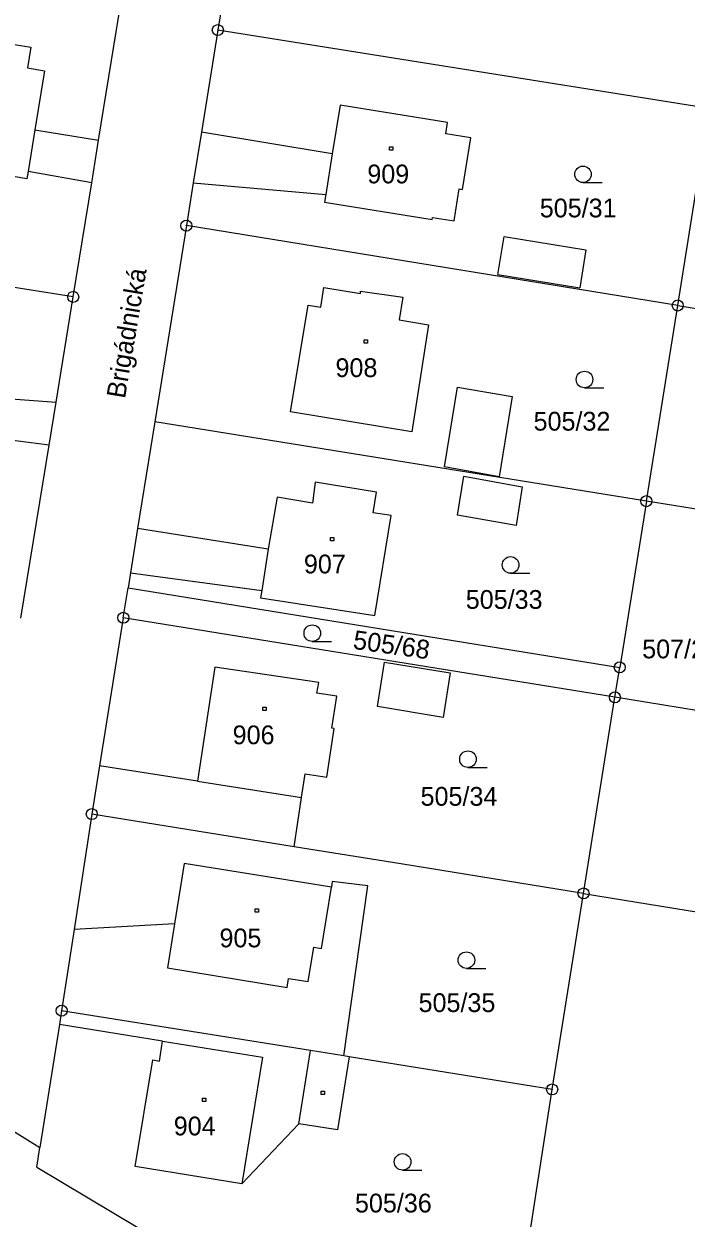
# Model space of a CAD drawing. Extents: x -795483 to -789093, y -1112258 to -1108741.
# Drawn here: x -791017.7 to -790957.8, y -1110496.1 to -1110387.9 of the extents above; entities that cross this region are included whole.
import ezdxf

# ---------------------------------------------------------------- set-up
doc = ezdxf.new("R2010")
doc.units = 0
for name, color, linetype in [('Vrstva 1', 7, 'Continuous'), ('Vrstva 14', 7, 'Continuous'), ('Vrstva 15', 7, 'Continuous'), ('Vrstva 2', 7, 'Continuous'), ('Vrstva 23', 7, 'Continuous'), ('Vrstva 25', 7, 'Continuous'), ('Vrstva 28', 7, 'Continuous'), ('Vrstva 38', 7, 'Continuous')]:
    doc.layers.add(name, color=color, linetype=linetype)

msp = doc.modelspace()

# ---------------------------------------------------------------- linework, layer by layer
at = {"layer": 'Vrstva 1'}
for p, q in [((-790998.54, -1110378.24), (-791000.19, -1110388.49)), ((-791010.98, -1110398.47), (-791009.11, -1110386.98)), ((-791000.19, -1110388.49), (-791001.68, -1110397.74)), ((-790955.71, -1110395.6), (-791000.19, -1110388.49)), ((-791020.09, -1110389.55), (-791017.12, -1110390.03)), ((-791017.12, -1110390.03), (-791017.43, -1110391.91)), ((-791017.43, -1110391.91), (-791015.88, -1110392.18)), ((-791015.88, -1110392.18), (-791016.76, -1110397.52)), ((-790989.11, -1110395.3), (-790989.83, -1110399.7)), ((-790979.39, -1110396.87), (-790989.11, -1110395.3)), ((-790958.56, -1110413.43), (-790955.71, -1110395.6)), ((-790979.54, -1110397.89), (-790979.39, -1110396.87)), ((-791016.76, -1110397.52), (-791010.98, -1110398.47)), ((-791011.6, -1110402.32), (-791010.98, -1110398.47)), ((-791001.68, -1110397.74), (-791002.41, -1110402.32)), ((-790989.83, -1110399.7), (-791001.68, -1110397.74)), ((-790977.29, -1110398.26), (-790979.54, -1110397.89)), ((-790978.04, -1110402.92), (-790977.29, -1110398.26)), ((-791017.48, -1110401.95), (-791028.65, -1110400.13)), ((-791017.37, -1110401.31), (-791017.48, -1110401.95)), ((-791011.6, -1110402.32), (-791017.37, -1110401.31)), ((-791013.28, -1110412.65), (-791011.6, -1110402.32)), ((-791002.41, -1110402.32), (-791003.04, -1110406.2)), ((-791002.41, -1110402.32), (-790990.42, -1110403.38)), ((-790990.42, -1110403.38), (-790990.53, -1110404.06)), ((-790978.79, -1110405.77), (-790978.35, -1110402.88)), ((-790978.35, -1110402.88), (-790978.04, -1110402.92)), ((-790990.53, -1110404.06), (-790980.8, -1110405.63)), ((-790980.8, -1110405.63), (-790980.77, -1110405.45)), ((-790980.77, -1110405.45), (-790978.79, -1110405.77)), ((-791003.04, -1110406.2), (-791005.89, -1110423.97)), ((-790958.56, -1110413.43), (-791003.04, -1110406.2)), ((-791013.28, -1110412.65), (-791042.82, -1110407.96)), ((-790990.88, -1110413.58), (-790990.61, -1110411.79)), ((-790990.61, -1110411.79), (-790987.29, -1110412.33)), ((-790987.29, -1110412.33), (-790987.27, -1110412.12)), ((-790987.27, -1110412.12), (-790983.45, -1110412.69)), ((-791014.83, -1110422.17), (-791013.28, -1110412.65)), ((-790993.62, -1110423.07), (-790992, -1110413.4)), ((-790992, -1110413.4), (-790990.88, -1110413.58)), ((-790983.45, -1110412.69), (-790983.77, -1110414.73)), ((-790961.4, -1110431.15), (-790958.56, -1110413.43)), ((-790958.56, -1110413.43), (-790927.11, -1110418.54)), ((-790983.77, -1110414.73), (-790981.12, -1110415.17)), ((-790981.12, -1110415.17), (-790982.63, -1110424.86)), ((-791020.73, -1110421.74), (-791014.83, -1110422.17)), ((-791015.46, -1110426.07), (-791014.83, -1110422.17)), ((-790982.63, -1110424.86), (-790993.62, -1110423.07)), ((-791005.89, -1110423.97), (-791007.45, -1110433.61)), ((-790961.4, -1110431.15), (-791005.89, -1110423.97)), ((-791015.46, -1110426.07), (-791021.31, -1110425.31)), ((-791018.01, -1110441.75), (-791015.46, -1110426.07)), ((-790991.38, -1110429.44), (-790991.63, -1110431.32)), ((-790985.83, -1110430.32), (-790991.38, -1110429.44)), ((-790994.82, -1110430.79), (-790995.63, -1110435.49)), ((-790991.63, -1110431.32), (-790994.82, -1110430.79)), ((-790986.13, -1110432.19), (-790985.83, -1110430.32)), ((-790961.4, -1110431.15), (-790963.81, -1110446.2)), ((-790929.98, -1110436.22), (-790961.4, -1110431.15)), ((-790984.5, -1110432.45), (-790986.13, -1110432.19)), ((-790985.97, -1110441.51), (-790984.5, -1110432.45)), ((-791007.45, -1110433.61), (-791008.09, -1110437.64)), ((-790995.63, -1110435.49), (-791007.45, -1110433.61)), ((-791008.09, -1110437.64), (-791008.31, -1110439)), ((-791008.09, -1110437.64), (-790996.22, -1110439.23)), ((-791008.75, -1110441.71), (-791008.31, -1110439)), ((-791008.31, -1110439), (-790963.81, -1110446.2)), ((-790996.22, -1110439.23), (-790996.33, -1110439.89)), ((-790996.33, -1110439.89), (-790985.97, -1110441.51)), ((-791008.75, -1110441.71), (-791010.9, -1110455.11)), ((-790964.25, -1110448.91), (-791008.75, -1110441.71)), ((-791000.46, -1110446.17), (-791002.04, -1110456.51)), ((-790991.05, -1110447.56), (-791000.46, -1110446.17)), ((-790964.25, -1110448.91), (-790963.81, -1110446.2)), ((-790991.22, -1110448.55), (-790991.05, -1110447.56)), ((-790989.43, -1110448.81), (-790991.22, -1110448.55)), ((-790989.88, -1110451.69), (-790989.43, -1110448.81)), ((-790967.09, -1110466.67), (-790964.25, -1110448.91)), ((-790932.87, -1110453.99), (-790964.25, -1110448.91)), ((-790990.31, -1110456.13), (-790989.66, -1110451.73)), ((-790989.66, -1110451.73), (-790989.88, -1110451.69)), ((-791010.9, -1110455.11), (-791011.6, -1110459.49)), ((-791002.04, -1110456.51), (-791010.9, -1110455.11)), ((-790992.62, -1110457.98), (-790992.3, -1110455.83)), ((-790992.3, -1110455.83), (-790990.31, -1110456.13)), ((-790993.28, -1110462.44), (-790992.62, -1110457.98)), ((-791011.6, -1110459.49), (-791013.2, -1110469.93)), ((-790993.28, -1110462.44), (-791011.6, -1110459.49)), ((-790983.64, -1110464), (-790993.28, -1110462.44)), ((-791003.23, -1110463.96), (-791004.11, -1110469.41)), ((-790989.91, -1110466.09), (-791003.23, -1110463.96)), ((-790967.09, -1110466.67), (-790983.64, -1110464)), ((-790989.83, -1110465.6), (-790989.91, -1110466.09)), ((-790986.61, -1110465.97), (-790989.83, -1110465.6)), ((-790988.78, -1110481.39), (-790986.61, -1110465.97)), ((-790969.93, -1110484.42), (-790967.09, -1110466.67)), ((-790967.09, -1110466.67), (-790935.76, -1110471.77)), ((-791004.11, -1110469.41), (-791013.2, -1110469.93)), ((-791013.2, -1110469.93), (-791014.33, -1110477.29)), ((-791014.33, -1110477.29), (-791014.52, -1110478.53)), ((-790991.8, -1110480.9), (-791014.33, -1110477.29)), ((-791014.52, -1110478.53), (-791016.29, -1110489.67)), ((-791005.2, -1110480.04), (-791014.52, -1110478.53)), ((-791032.93, -1110479.46), (-791016.29, -1110489.67)), ((-791005.47, -1110481.86), (-791005.2, -1110480.04)), ((-791007.66, -1110491.39), (-791006.06, -1110481.75)), ((-791006.06, -1110481.75), (-791005.47, -1110481.86)), ((-790988.78, -1110481.39), (-790991.8, -1110480.9)), ((-790988.29, -1110481.47), (-790989.36, -1110488.08)), ((-790988.29, -1110481.47), (-790988.78, -1110481.39)), ((-790969.93, -1110484.42), (-790988.29, -1110481.47)), ((-790972.83, -1110503.18), (-790969.93, -1110484.42)), ((-790992.86, -1110487.52), (-790998.01, -1110492.96)), ((-790989.36, -1110488.08), (-790992.86, -1110487.52)), ((-791016.58, -1110491.47), (-791016.29, -1110489.67)), ((-791016.58, -1110491.47), (-791005.11, -1110498.31)), ((-790998.01, -1110492.96), (-791007.66, -1110491.39))]:
    msp.add_line(p, q, dxfattribs=at)
at = {"layer": 'Vrstva 2'}
for p, q in [((-791016.76, -1110397.52), (-791017.37, -1110401.31)), ((-790989.83, -1110399.7), (-790990.42, -1110403.38)), ((-790974.85, -1110410.63), (-790974.28, -1110407.17)), ((-790974.28, -1110407.17), (-790966.88, -1110408.4)), ((-790966.88, -1110408.4), (-790967.43, -1110411.83)), ((-790974.85, -1110410.63), (-790967.43, -1110411.83)), ((-790979.66, -1110428.05), (-790978.49, -1110420.82)), ((-790978.49, -1110420.82), (-790973.56, -1110421.67)), ((-790973.56, -1110421.67), (-790974.73, -1110428.95)), ((-790974.73, -1110428.95), (-790979.66, -1110428.05)), ((-790978.49, -1110432.41), (-790977.92, -1110428.89)), ((-790977.92, -1110428.89), (-790972.63, -1110429.84)), ((-790972.63, -1110429.84), (-790973.19, -1110433.35)), ((-790973.19, -1110433.35), (-790978.49, -1110432.41)), ((-790995.63, -1110435.49), (-790996.22, -1110439.23)), ((-790985.75, -1110449.75), (-790985.1, -1110445.74)), ((-790985.1, -1110445.74), (-790979.15, -1110446.7)), ((-790979.15, -1110446.7), (-790979.8, -1110450.73)), ((-790979.8, -1110450.73), (-790985.75, -1110449.75)), ((-791002.04, -1110456.51), (-790992.62, -1110457.98)), ((-790990.81, -1110471.66), (-790989.91, -1110466.09)), ((-791004.11, -1110469.41), (-791004.75, -1110473.41)), ((-790992, -1110474.64), (-790991.49, -1110471.55)), ((-790991.49, -1110471.55), (-790990.81, -1110471.66)), ((-791004.75, -1110473.41), (-790993.91, -1110475.19)), ((-790993.91, -1110475.19), (-790993.78, -1110474.36)), ((-790993.78, -1110474.36), (-790992, -1110474.64)), ((-791005.2, -1110480.04), (-790996.14, -1110481.51)), ((-790996.14, -1110481.51), (-790998.01, -1110492.96)), ((-790992.86, -1110487.52), (-790991.8, -1110480.9))]:
    msp.add_line(p, q, dxfattribs=at)
at = {"layer": 'Vrstva 23'}
for p, q in [((-790967.14, -1110402.3), (-790965.39, -1110402.3)), ((-790967, -1110420.88), (-790965.25, -1110420.88)), ((-790973.69, -1110437.67), (-790971.94, -1110437.67)), ((-790991.64, -1110443.85), (-790989.89, -1110443.85)), ((-790977.55, -1110455.26), (-790975.8, -1110455.26)), ((-790977.69, -1110473.46), (-790975.94, -1110473.46)), ((-790983.47, -1110491.73), (-790981.72, -1110491.73))]:
    msp.add_line(p, q, dxfattribs=at)
for centre in [(-790967.14, -1110401.55), (-790967, -1110420.13), (-790973.69, -1110436.92), (-790991.64, -1110443.1), (-790977.55, -1110454.51), (-790977.69, -1110472.71), (-790983.47, -1110490.98)]:
    msp.add_circle(centre, 0.75, dxfattribs=at)
at = {"layer": 'Vrstva 25'}
for p, q in [((-790984.65, -1110399.06), (-790984.35, -1110399.06)), ((-790984.65, -1110399.36), (-790984.65, -1110399.06)), ((-790984.35, -1110399.36), (-790984.65, -1110399.36)), ((-790984.35, -1110399.06), (-790984.35, -1110399.36)), ((-790986.94, -1110416.54), (-790986.64, -1110416.54)), ((-790986.94, -1110416.84), (-790986.94, -1110416.54)), ((-790986.64, -1110416.84), (-790986.94, -1110416.84)), ((-790986.64, -1110416.54), (-790986.64, -1110416.84)), ((-790990, -1110434.44), (-790989.7, -1110434.44)), ((-790990, -1110434.74), (-790990, -1110434.44)), ((-790989.7, -1110434.74), (-790990, -1110434.74)), ((-790989.7, -1110434.44), (-790989.7, -1110434.74)), ((-790996.12, -1110449.79), (-790995.82, -1110449.79)), ((-790996.12, -1110450.09), (-790996.12, -1110449.79)), ((-790995.82, -1110450.09), (-790996.12, -1110450.09)), ((-790995.82, -1110449.79), (-790995.82, -1110450.09)), ((-790996.81, -1110468.06), (-790996.51, -1110468.06)), ((-790996.81, -1110468.36), (-790996.81, -1110468.06)), ((-790996.51, -1110468.36), (-790996.81, -1110468.36)), ((-790996.51, -1110468.06), (-790996.51, -1110468.36)), ((-790990.83, -1110484.59), (-790990.53, -1110484.59)), ((-790990.83, -1110484.89), (-790990.83, -1110484.59)), ((-790990.53, -1110484.89), (-790990.83, -1110484.89)), ((-790990.53, -1110484.59), (-790990.53, -1110484.89)), ((-791001.59, -1110485.22), (-791001.29, -1110485.22)), ((-791001.59, -1110485.52), (-791001.59, -1110485.22)), ((-791001.29, -1110485.52), (-791001.59, -1110485.52)), ((-791001.29, -1110485.22), (-791001.29, -1110485.52))]:
    msp.add_line(p, q, dxfattribs=at)
at = {"layer": 'Vrstva 28'}
for centre, radius in [((-791000.19, -1110388.49), 0.5), ((-791000.19, -1110388.49), 0.01), ((-791003.04, -1110406.2), 0.5), ((-791003.04, -1110406.2), 0.01), ((-791013.28, -1110412.65), 0.5), ((-791013.28, -1110412.65), 0.01), ((-790958.56, -1110413.43), 0.5), ((-790958.56, -1110413.43), 0.01), ((-790961.4, -1110431.15), 0.5), ((-790961.4, -1110431.15), 0.01), ((-791008.75, -1110441.71), 0.5), ((-791008.75, -1110441.71), 0.01), ((-790963.81, -1110446.2), 0.5), ((-790963.81, -1110446.2), 0.01), ((-790964.25, -1110448.91), 0.5), ((-790964.25, -1110448.91), 0.01), ((-791011.6, -1110459.49), 0.5), ((-791011.6, -1110459.49), 0.01), ((-790967.09, -1110466.67), 0.5), ((-790967.09, -1110466.67), 0.01), ((-791014.33, -1110477.29), 0.5), ((-791014.33, -1110477.29), 0.01), ((-790969.93, -1110484.42), 0.5), ((-790969.93, -1110484.42), 0.01)]:
    msp.add_circle(centre, radius, dxfattribs=at)

# ---------------------------------------------------------------- texts
at = {"layer": 'Vrstva 14'}
for s, p in [('505/31', (-790971.05, -1110405.45)), ('505/32', (-790971.61, -1110424.76)), ('505/33', (-790977.75, -1110440.9)), ('507/24', (-790961.78, -1110445.38)), ('505/34', (-790981.84, -1110458.73)), ('505/35', (-790982.02, -1110477.41)), ('505/36', (-790987.78, -1110495.56))]:
    msp.add_text(s, height=1.7, dxfattribs=at).set_placement(p)
msp.add_text('505/68', height=1.7, rotation=352.0552, dxfattribs=at).set_placement((-790988.02, -1110444.51))
at = {"layer": 'Vrstva 15'}
for s, p in [('909', (-790986.66, -1110402.37)), ('908', (-790989.54, -1110419.91)), ('907', (-790992.4, -1110437.69)), ('906', (-790998.85, -1110453.16)), ('905', (-791000.04, -1110471.55)), ('904', (-791004.18, -1110488.58))]:
    msp.add_text(s, height=1.7, dxfattribs=at).set_placement(p)
at = {"layer": 'Vrstva 38'}
msp.add_text('Brigádnická', height=1.7, rotation=80.4582, dxfattribs=at).set_placement((-791008.6, -1110421.92))

doc.saveas('drawing.dxf')
